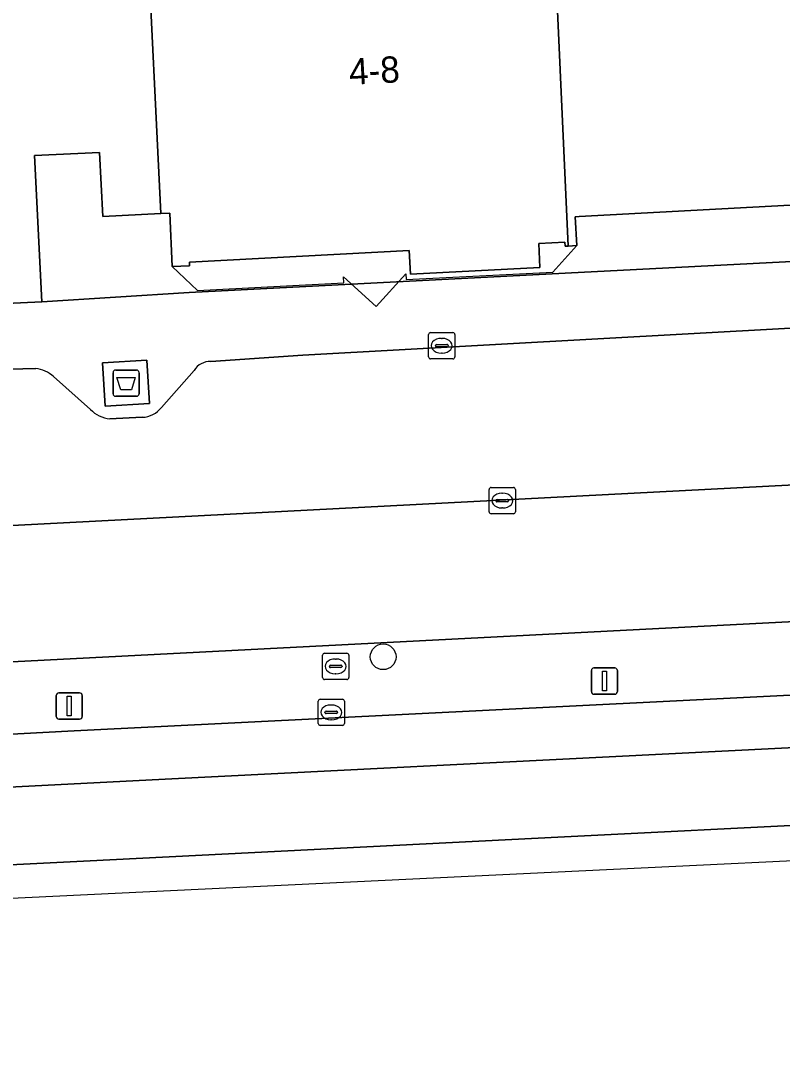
# Model space of a CAD drawing. Extents: x 161084 to 161928, y 385354 to 386522.
# Drawn here: x 161503.27 to 161532.28, y 385358.07 to 385397.35 of the extents above; entities that cross this region are included whole.
import ezdxf

# ---------------------------------------------------------------- set-up
doc = ezdxf.new("R2010")
doc.units = 0
for name, color, linetype in [('IMGEO_Afval_apart_plaats', 7, 'Continuous'), ('IMGEO_Berm_groen', 7, 'Continuous'), ('IMGEO_Boom', 7, 'Continuous'), ('IMGEO_Brandkraan', 7, 'Continuous'), ('IMGEO_Erf', 7, 'Continuous'), ('IMGEO_Kolk', 7, 'Continuous'), ('IMGEO_Lichtmast', 7, 'Continuous'), ('IMGEO_Pand', 7, 'Continuous'), ('IMGEO_Pand_nummerreeks', 7, 'Continuous'), ('IMGEO_Pand_overbouw', 7, 'Continuous'), ('IMGEO_Parkeervlak_open', 7, 'Continuous'), ('IMGEO_Rijbaan_lokaal_gesloten', 7, 'Continuous'), ('IMGEO_Rijbaan_lokaal_open', 7, 'Continuous'), ('IMGEO_Voetpad_gesloten', 7, 'Continuous'), ('IMGEO_Voetpad_open', 7, 'Continuous')]:
    doc.layers.add(name, color=color, linetype=linetype)

msp = doc.modelspace()

# ---------------------------------------------------------------- linework, layer by layer
at = {"layer": 'IMGEO_Afval_apart_plaats'}
for p, q in [((161506.789, 385383.149), (161506.789, 385383.949)), ((161506.789, 385383.949), (161506.789, 385383.149)), ((161506.889, 385384.049), (161507.679, 385384.049)), ((161507.679, 385384.049), (161506.889, 385384.049)), ((161507.779, 385383.949), (161507.779, 385383.149)), ((161507.779, 385383.149), (161507.779, 385383.949)), ((161507.679, 385383.049), (161506.889, 385383.049)), ((161506.889, 385383.049), (161507.679, 385383.049))]:
    msp.add_line(p, q, dxfattribs=at)
msp.add_lwpolyline([(161506.932, 385383.763), (161507.636, 385383.763), (161507.487, 385383.293), (161507.081, 385383.293), (161506.932, 385383.763)], dxfattribs=at)
for centre, start, end in [((161506.889, 385383.949), 90, 180), ((161506.889, 385383.949), 90, 180), ((161507.679, 385383.949), 0, 90), ((161507.679, 385383.949), 360, 90), ((161506.889, 385383.149), 180, 270), ((161506.889, 385383.149), 180, 270), ((161507.679, 385383.149), 270, 0), ((161507.679, 385383.149), 270, 0)]:
    msp.add_arc(centre, 0.1, start, end, dxfattribs=at)
at = {"layer": 'IMGEO_Berm_groen'}
msp.add_lwpolyline([(161611.642, 385381.949), (161611.734, 385378.546), (161536.947, 385374.696), (161499.966, 385372.793), (161436.244, 385369.529), (161436.355, 385366.757), (161500.052, 385370.04), (161505.307, 385370.314), (161537.172, 385371.897), (161606.577, 385375.444)], dxfattribs=at)
at = {"layer": 'IMGEO_Boom'}
msp.add_circle((161517.077, 385373.131), 0.489, dxfattribs=at)
at = {"layer": 'IMGEO_Brandkraan'}
for p, q in [((161514.768, 385372.341), (161514.768, 385373.193)), ((161514.843, 385373.267), (161515.695, 385373.267)), ((161515.256, 385373.047), (161515.281, 385373.047)), ((161515.769, 385373.193), (161515.769, 385372.341)), ((161515.027, 385372.761), (161515.027, 385372.773)), ((161515.465, 385372.724), (161515.067, 385372.724)), ((161515.07, 385372.81), (161515.468, 385372.81)), ((161515.511, 385372.773), (161515.511, 385372.761)), ((161515.695, 385372.267), (161514.843, 385372.267)), ((161515.279, 385372.487), (161515.254, 385372.487))]:
    msp.add_line(p, q, dxfattribs=at)
for points in [[(161514.768, 385372.341), (161514.768, 385373.193)], [(161514.843, 385373.267), (161515.695, 385373.267)], [(161515.769, 385373.193), (161515.769, 385372.341)], [(161515.695, 385372.267), (161514.843, 385372.267)]]:
    msp.add_lwpolyline(points, dxfattribs=at)
for centre, radius, start, end in [((161514.845, 385373.191), 0.0765, 91.552, 178.448), ((161514.845, 385373.191), 0.0765, 91.552, 178.448), ((161515.693, 385373.191), 0.0765, 1.552, 88.448), ((161515.693, 385373.191), 0.0765, 1.552, 88.448), ((161515.067, 385372.77), 0.0403, 85.8775, 175.7526), ((161515.064, 385372.76), 0.0366, 178.938, 274.7102), ((161515.468, 385372.767), 0.043, 264.8664, 352.4533), ((161515.472, 385372.772), 0.0386, 1.7309, 96.639), ((161514.845, 385372.343), 0.0765, 181.552, 268.448), ((161514.845, 385372.343), 0.0765, 181.552, 268.448), ((161515.693, 385372.343), 0.0765, 271.552, 358.448), ((161515.693, 385372.343), 0.0765, 271.552, 358.448)]:
    msp.add_arc(centre, radius, start, end, dxfattribs=at)
for centre, major_axis, ratio, start_param, end_param in [((161515.255, 385372.767), (-0.387, 0.002), 0.722429, 4.712389, 7.853982), ((161515.28, 385372.767), (-0.39, 0.002), 0.717154, 1.570796, 4.712389)]:
    msp.add_ellipse(centre, major_axis=major_axis, ratio=ratio, start_param=start_param, end_param=end_param, dxfattribs=at)
at = {"layer": 'IMGEO_Erf'}
msp.add_lwpolyline([(161551.238, 385391.326), (161524.539, 385389.893), (161524.391, 385389.885), (161524.45, 385388.785), (161524.122, 385388.767), (161524.003, 385388.761), (161523.995, 385388.916), (161523, 385388.862), (161523.049, 385387.957), (161518.12, 385387.693), (161518.071, 385388.602), (161509.7, 385388.152), (161509.706, 385388.016), (161509.041, 385387.987), (161508.952, 385390.025), (161508.603, 385390.008), (161506.394, 385389.9), (161506.275, 385392.337), (161503.802, 385392.216), (161504.075, 385386.651), (161509.685, 385387), (161536.102, 385388.365), (161551.355, 385389.153)], close=True, dxfattribs=at)
at = {"layer": 'IMGEO_Kolk'}
for p, q in [((161518.808, 385384.55), (161518.808, 385385.402)), ((161518.883, 385385.476), (161519.735, 385385.476)), ((161519.296, 385385.256), (161519.321, 385385.256)), ((161519.809, 385385.402), (161519.809, 385384.55)), ((161519.067, 385384.97), (161519.067, 385384.982)), ((161519.505, 385384.933), (161519.107, 385384.933)), ((161519.11, 385385.019), (161519.508, 385385.019)), ((161519.551, 385384.982), (161519.551, 385384.97)), ((161519.735, 385384.476), (161518.883, 385384.476)), ((161519.319, 385384.696), (161519.294, 385384.696)), ((161521.113, 385378.651), (161521.113, 385379.503)), ((161521.188, 385379.577), (161522.04, 385379.577)), ((161521.601, 385379.357), (161521.626, 385379.357)), ((161522.114, 385379.503), (161522.114, 385378.651)), ((161521.372, 385379.071), (161521.372, 385379.083)), ((161521.81, 385379.034), (161521.412, 385379.034)), ((161521.415, 385379.12), (161521.813, 385379.12)), ((161521.856, 385379.083), (161521.856, 385379.071)), ((161522.04, 385378.577), (161521.188, 385378.577)), ((161521.624, 385378.797), (161521.599, 385378.797)), ((161514.601, 385370.591), (161514.601, 385371.443)), ((161514.676, 385371.517), (161515.528, 385371.517)), ((161515.602, 385371.443), (161515.602, 385370.591)), ((161514.86, 385371.011), (161514.86, 385371.023)), ((161515.298, 385370.974), (161514.9, 385370.974)), ((161514.903, 385371.06), (161515.301, 385371.06)), ((161515.089, 385371.297), (161515.114, 385371.297)), ((161515.344, 385371.023), (161515.344, 385371.011)), ((161515.112, 385370.737), (161515.087, 385370.737)), ((161515.528, 385370.517), (161514.676, 385370.517))]:
    msp.add_line(p, q, dxfattribs=at)
for points in [[(161518.808, 385384.55), (161518.808, 385385.402)], [(161518.883, 385385.476), (161519.735, 385385.476)], [(161519.809, 385385.402), (161519.809, 385384.55)], [(161519.735, 385384.476), (161518.883, 385384.476)], [(161521.113, 385378.651), (161521.113, 385379.503)], [(161521.188, 385379.577), (161522.04, 385379.577)], [(161522.114, 385379.503), (161522.114, 385378.651)], [(161522.04, 385378.577), (161521.188, 385378.577)], [(161514.601, 385370.591), (161514.601, 385371.443)], [(161514.676, 385371.517), (161515.528, 385371.517)], [(161515.602, 385371.443), (161515.602, 385370.591)], [(161515.528, 385370.517), (161514.676, 385370.517)]]:
    msp.add_lwpolyline(points, dxfattribs=at)
for centre, radius, start, end in [((161518.885, 385385.4), 0.0765, 91.552, 178.448), ((161518.885, 385385.4), 0.0765, 91.552, 178.448), ((161519.733, 385385.4), 0.0765, 1.552, 88.448), ((161519.733, 385385.4), 0.0765, 1.552, 88.448), ((161519.107, 385384.979), 0.0403, 85.8775, 175.7526), ((161519.104, 385384.969), 0.0366, 178.938, 274.7102), ((161519.508, 385384.976), 0.043, 264.8664, 352.4533), ((161519.512, 385384.981), 0.0386, 1.7309, 96.639), ((161518.885, 385384.552), 0.0765, 181.552, 268.448), ((161518.885, 385384.552), 0.0765, 181.552, 268.448), ((161519.733, 385384.552), 0.0765, 271.552, 358.448), ((161519.733, 385384.552), 0.0765, 271.552, 358.448), ((161521.19, 385379.501), 0.0765, 91.552, 178.448), ((161521.19, 385379.501), 0.0765, 91.552, 178.448), ((161522.038, 385379.501), 0.0765, 1.552, 88.448), ((161522.038, 385379.501), 0.0765, 1.552, 88.448), ((161521.412, 385379.08), 0.0403, 85.8775, 175.7526), ((161521.409, 385379.07), 0.0366, 178.938, 274.7102), ((161521.813, 385379.077), 0.043, 264.8664, 352.4533), ((161521.817, 385379.082), 0.0386, 1.7309, 96.639), ((161521.19, 385378.653), 0.0765, 181.552, 268.448), ((161521.19, 385378.653), 0.0765, 181.552, 268.448), ((161522.038, 385378.653), 0.0765, 271.552, 358.448), ((161522.038, 385378.653), 0.0765, 271.552, 358.448), ((161514.678, 385371.441), 0.0765, 91.552, 178.448), ((161514.678, 385371.441), 0.0765, 91.552, 178.448), ((161515.526, 385371.441), 0.0765, 1.552, 88.448), ((161515.526, 385371.441), 0.0765, 1.552, 88.448), ((161514.9, 385371.02), 0.0403, 85.8775, 175.7526), ((161514.897, 385371.01), 0.0366, 178.938, 274.7102), ((161515.301, 385371.017), 0.043, 264.8664, 352.4533), ((161515.305, 385371.022), 0.0386, 1.7309, 96.639), ((161514.678, 385370.593), 0.0765, 181.552, 268.448), ((161514.678, 385370.593), 0.0765, 181.552, 268.448), ((161515.526, 385370.593), 0.0765, 271.552, 358.448), ((161515.526, 385370.593), 0.0765, 271.552, 358.448)]:
    msp.add_arc(centre, radius, start, end, dxfattribs=at)
for centre, major_axis, ratio, start_param, end_param in [((161519.295, 385384.976), (-0.387, 0.002), 0.722429, 4.712389, 7.853982), ((161519.32, 385384.976), (-0.39, 0.002), 0.717154, 1.570796, 4.712389), ((161521.6, 385379.077), (-0.387, 0.002), 0.722429, 4.712389, 7.853982), ((161521.625, 385379.077), (-0.39, 0.002), 0.717154, 1.570796, 4.712389), ((161515.088, 385371.017), (-0.387, 0.002), 0.722429, 4.712389, 7.853982), ((161515.113, 385371.017), (-0.39, 0.002), 0.717154, 1.570796, 4.712389)]:
    msp.add_ellipse(centre, major_axis=major_axis, ratio=ratio, start_param=start_param, end_param=end_param, dxfattribs=at)
at = {"layer": 'IMGEO_Lichtmast'}
for p, q in [((161525.007, 385371.806), (161525.007, 385372.606)), ((161525.007, 385372.606), (161525.007, 385371.806)), ((161525.107, 385372.706), (161525.897, 385372.706)), ((161525.897, 385372.706), (161525.107, 385372.706)), ((161525.997, 385372.606), (161525.997, 385371.806)), ((161525.997, 385371.806), (161525.997, 385372.606)), ((161504.725, 385371.758), (161505.515, 385371.758)), ((161505.515, 385371.758), (161504.725, 385371.758)), ((161504.625, 385370.858), (161504.625, 385371.658)), ((161504.625, 385371.658), (161504.625, 385370.858)), ((161505.615, 385371.658), (161505.615, 385370.858)), ((161505.615, 385370.858), (161505.615, 385371.658)), ((161525.897, 385371.706), (161525.107, 385371.706)), ((161525.107, 385371.706), (161525.897, 385371.706)), ((161505.515, 385370.758), (161504.725, 385370.758)), ((161504.725, 385370.758), (161505.515, 385370.758))]:
    msp.add_line(p, q, dxfattribs=at)
for points in [[(161525.427, 385372.581), (161525.577, 385372.581), (161525.577, 385371.831), (161525.427, 385371.831), (161525.427, 385372.581)], [(161505.045, 385371.633), (161505.195, 385371.633), (161505.195, 385370.883), (161505.045, 385370.883), (161505.045, 385371.633)]]:
    msp.add_lwpolyline(points, dxfattribs=at)
for centre, start, end in [((161525.107, 385372.606), 90, 180), ((161525.107, 385372.606), 90, 180), ((161525.897, 385372.606), 0, 90), ((161525.897, 385372.606), 360, 90), ((161504.725, 385371.658), 90, 180), ((161504.725, 385371.658), 90, 180), ((161505.515, 385371.658), 0, 90), ((161505.515, 385371.658), 360, 90), ((161525.107, 385371.806), 180, 270), ((161525.107, 385371.806), 180, 270), ((161525.897, 385371.806), 270, 0), ((161525.897, 385371.806), 270, 0), ((161504.725, 385370.858), 180, 270), ((161504.725, 385370.858), 180, 270), ((161505.515, 385370.858), 270, 0), ((161505.515, 385370.858), 270, 0)]:
    msp.add_arc(centre, 0.1, start, end, dxfattribs=at)
at = {"layer": 'IMGEO_Pand'}
for points in [[(161586.302, 385424.825), (161585.195, 385447.291), (161585.171, 385447.778), (161584.754, 385447.756), (161575.301, 385447.248), (161530.941, 385444.868), (161530.957, 385444.578), (161531.457, 385435.246), (161527.076, 385435.01), (161527.577, 385425.67), (161523.129, 385425.432), (161523.637, 385415.955), (161522.896, 385415.916), (161524.122, 385388.767), (161524.45, 385388.785), (161524.391, 385389.885), (161524.539, 385389.893), (161551.238, 385391.326), (161551.355, 385389.153), (161587.959, 385391.187)], [(161522.896, 385415.916), (161507.377, 385415.11), (161507.406, 385414.52), (161507.951, 385414.548), (161508.533, 385401.214), (161508.057, 385401.191), (161508.603, 385390.008), (161508.952, 385390.025), (161509.041, 385387.987), (161509.706, 385388.016), (161509.7, 385388.152), (161518.071, 385388.602), (161518.12, 385387.693), (161523.049, 385387.957), (161523, 385388.862), (161523.995, 385388.916), (161524.003, 385388.761), (161524.122, 385388.767)], [(161503.802, 385392.216), (161506.275, 385392.337), (161506.394, 385389.9), (161508.603, 385390.008), (161508.057, 385401.191), (161500, 385400.797), (161499.769, 385400.786), (161499.846, 385399.227), (161488.339, 385398.664), (161488.262, 385400.24), (161475.825, 385399.632), (161475.903, 385398.035), (161452.752, 385396.902), (161452.676, 385398.466), (161445.852, 385398.132), (161445.807, 385399.037), (161445.572, 385399.025), (161446.313, 385383.833), (161500, 385386.452), (161504.075, 385386.651)]]:
    msp.add_lwpolyline(points, close=True, dxfattribs=at)
at = {"layer": 'IMGEO_Pand_overbouw'}
msp.add_lwpolyline([(161510.003, 385387.082), (161515.573, 385387.365), (161515.561, 385387.593), (161516.811, 385386.462), (161517.939, 385387.711), (161517.951, 385387.491), (161523.534, 385387.779), (161524.45, 385388.785), (161524.122, 385388.767), (161524.003, 385388.761), (161523.995, 385388.916), (161523, 385388.862), (161523.049, 385387.957), (161518.12, 385387.693), (161518.071, 385388.602), (161509.7, 385388.152), (161509.706, 385388.016), (161509.041, 385387.987)], close=True, dxfattribs=at)
at = {"layer": 'IMGEO_Parkeervlak_open'}
for points in [[(161613.107, 385383.789), (161536.651, 385379.888), (161500, 385377.979), (161409.328, 385373.422), (161409.084, 385373.337)], [(161411.169, 385371.645), (161411.152, 385368.227), (161436.244, 385369.529), (161499.966, 385372.793), (161536.947, 385374.696), (161611.734, 385378.546)]]:
    msp.add_lwpolyline(points, dxfattribs=at)
at = {"layer": 'IMGEO_Rijbaan_lokaal_gesloten'}
for points in [[(161625.701, 385371.623), (161625.454, 385376.07), (161622.465, 385375.567), (161622.181, 385375.572), (161615.993, 385374.116), (161611.842, 385373.703), (161604.686, 385373.29), (161508.768, 385368.474), (161402.097, 385363.009), (161402.264, 385360.078), (161479.217, 385364.029), (161505.666, 385365.356), (161523.978, 385366.275), (161544.274, 385367.294), (161580.676, 385369.12), (161602.822, 385370.279), (161621.627, 385370.918)], [(161402.333, 385358.921), (161450.189, 385361.402), (161611.523, 385369.168), (161621.627, 385370.918), (161602.822, 385370.279), (161580.676, 385369.12), (161544.274, 385367.294), (161523.978, 385366.275), (161505.666, 385365.356), (161479.217, 385364.029), (161402.264, 385360.078)]]:
    msp.add_lwpolyline(points, close=True, dxfattribs=at)
for points in [[(161508.768, 385368.474), (161604.686, 385373.29), (161611.842, 385373.703), (161615.993, 385374.116), (161622.181, 385375.572), (161612.776, 385375.763), (161606.577, 385375.444), (161537.172, 385371.897), (161505.307, 385370.314), (161500.052, 385370.04), (161436.355, 385366.757), (161401.799, 385364.905), (161400.42, 385364.894), (161400.333, 385364.8), (161381.454, 385363.768), (161381.262, 385363.858), (161323.951, 385361)], [(161292.857, 385361.465), (161286.612, 385360.011), (161288.172, 385359.529), (161291.222, 385358.909), (161294.158, 385358.451), (161297.736, 385358.198), (161302.025, 385358.107), (161303.986, 385358.072), (161307.966, 385358.21), (161314.892, 385358.542), (161402.097, 385363.009), (161508.768, 385368.474)]]:
    msp.add_lwpolyline(points, dxfattribs=at)
at = {"layer": 'IMGEO_Rijbaan_lokaal_open'}
for points in [[(161613.107, 385383.789), (161615.697, 385384.018), (161616.826, 385384.141), (161617.94, 385384.364), (161619.029, 385384.686), (161620.085, 385385.104), (161621.1, 385385.614), (161621.891, 385386.096), (161623.389, 385387.043), (161624.75, 385387.877), (161619.908, 385391.627), (161617.909, 385390.87), (161617.428, 385390.699), (161616.263, 385390.366), (161615.073, 385390.138), (161613.868, 385390.017), (161612.657, 385390.005), (161547.112, 385386.383), (161536.266, 385385.841), (161514.016, 385384.611), (161510.509, 385384.371)], [(161503.842, 385384.114), (161501.355, 385384.05), (161500, 385384.027), (161446.746, 385381.511), (161422.04, 385380.3), (161408.687, 385379.455)], [(161509.879, 385384.035), (161508.63, 385382.621)], [(161396.971, 385372.736), (161405.722, 385373.199), (161409.084, 385373.337), (161409.328, 385373.422), (161500, 385377.979), (161536.651, 385379.888), (161613.107, 385383.789)], [(161505.925, 385382.552), (161504.527, 385383.798)], [(161507.904, 385382.253), (161506.671, 385382.196)]]:
    msp.add_lwpolyline(points, dxfattribs=at)
for centre, radius, start, end in [((161510.471, 385383.683), 0.689, 86.8461, 149.2988), ((161503.674, 385382.85), 1.275, 48.0302, 82.4407), ((161506.757, 385383.335), 1.142, 223.2778, 265.7001), ((161507.886, 385383.19), 0.937, 271.13, 322.6298)]:
    msp.add_arc(centre, radius, start, end, dxfattribs=at)
at = {"layer": 'IMGEO_Voetpad_gesloten'}
msp.add_lwpolyline([(161508.079, 385384.421), (161506.388, 385384.318), (161506.488, 385382.676), (161508.179, 385382.779)], close=True, dxfattribs=at)
at = {"layer": 'IMGEO_Voetpad_open'}
for points in [[(161587.959, 385391.187), (161551.355, 385389.153), (161536.102, 385388.365), (161509.685, 385387), (161504.075, 385386.651), (161500, 385386.452), (161446.313, 385383.833), (161445.352, 385383.786), (161440.573, 385383.548), (161440.478, 385385.441), (161439.175, 385385.376), (161424.724, 385384.657), (161424.817, 385382.783), (161420.925, 385382.589), (161420.977, 385381.375), (161413.582, 385381.007), (161413.514, 385382.368), (161407.978, 385382.092), (161401.928, 385381.791), (161400.092, 385376.877), (161405.118, 385377.148)], [(161510.509, 385384.371), (161514.016, 385384.611), (161536.266, 385385.841), (161547.112, 385386.383), (161612.657, 385390.005)], [(161500, 385384.027), (161501.355, 385384.05), (161503.842, 385384.114)], [(161508.63, 385382.621), (161509.879, 385384.035)], [(161504.527, 385383.798), (161505.925, 385382.552)], [(161506.671, 385382.196), (161507.904, 385382.253)]]:
    msp.add_lwpolyline(points, dxfattribs=at)
msp.add_lwpolyline([(161508.079, 385384.421), (161508.179, 385382.779), (161506.488, 385382.676), (161506.388, 385384.318)], close=True, dxfattribs=at)
for centre, radius, start, end in [((161510.471, 385383.683), 0.689, 86.8461, 149.2988), ((161503.674, 385382.85), 1.275, 48.0302, 82.4407), ((161506.757, 385383.335), 1.142, 223.2778, 265.7001), ((161507.886, 385383.19), 0.937, 271.13, 322.6298)]:
    msp.add_arc(centre, radius, start, end, dxfattribs=at)

# ---------------------------------------------------------------- texts
at = {"layer": 'IMGEO_Pand_nummerreeks'}
msp.add_text('4-8', height=1, rotation=3.0653, dxfattribs=at).set_placement((161515.802, 385394.905))

doc.saveas('drawing.dxf')
